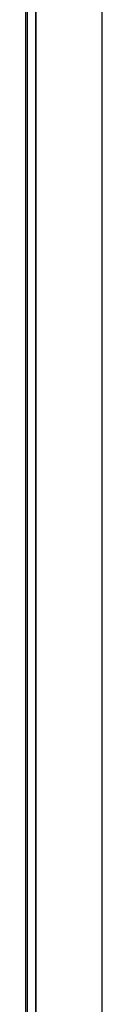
# Model space of a CAD drawing. Header units: inches. Extents: x 0 to 77643, y -44170 to 0.
# Tile 327 of 546: x 76110.447 to 76111.047, y -39566.073 to -39558.362. Entities that reach past the tile are written whole.
import ezdxf

# ---------------------------------------------------------------- set-up
doc = ezdxf.new("R2010")
doc.units = ezdxf.units.IN
doc.header["$MEASUREMENT"] = 0
doc.layers.get('0').update_dxf_attribs({"lineweight": 0})
doc.layers.add('FAKRO LOFT LADDERS', color=7, linetype='Continuous')

# ---------------------------------------------------------------- blocks, each defined once
blk = doc.blocks.new('A$C6AF374F8')
at = {"layer": 'FAKRO LOFT LADDERS', "color": 7, "linetype": 'Continuous'}
for p, q in [((32.5, 1575.167), (32.5, 2754.167)), ((32.654, 1575.321), (32.654, 2754.013)), ((33.304, 1575.971), (33.304, 2753.363)), ((33.304, 2753.363), (33.304, 1575.971)), ((38.5, 1581.167), (38.5, 2748.167))]:
    blk.add_line(p, q, dxfattribs=at)

msp = doc.modelspace()

# ---------------------------------------------------------------- block references
at = {"xscale": 0.1, "yscale": 0.1, "zscale": 0.1}
msp.add_blockref('A$C6AF374F8', (76107.1973, -39773.38402), dxfattribs=at)

doc.saveas('drawing.dxf')
